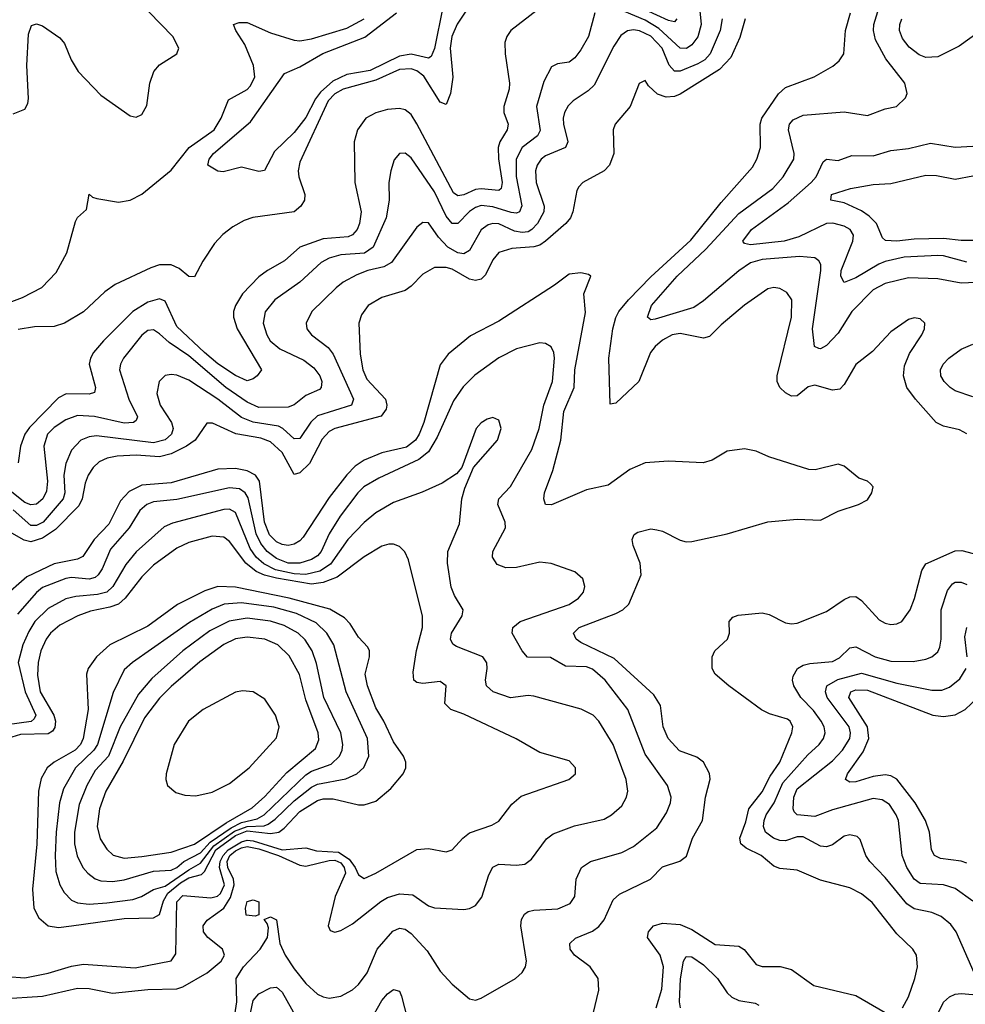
# Model space of a CAD drawing. Header units: inches. Extents: x 1308407 to 1441228, y 959628 to 1036311.
# Tile 493 of 656: x 1402492 to 1405724, y 991262 to 994627. Entities that reach past the tile are written whole.
import ezdxf

# ---------------------------------------------------------------- set-up
doc = ezdxf.new("R2010")
doc.units = ezdxf.units.IN
doc.header["$MEASUREMENT"] = 0
doc.layers.add('B4909', color=7, linetype='Continuous')

msp = doc.modelspace()

# ---------------------------------------------------------------- linework, layer by layer
at = {"layer": 'B4909', "color": 5}
for points, elevation in [([(1404737.9, 994630), (1404730, 994619.8), (1404710, 994624), (1404590, 994679.4)], 2720), ([(1404458.6, 994650), (1404436.9, 994570), (1404410, 994523.5), (1404390, 994497.1), (1404370, 994482), (1404330, 994476.1), (1404310, 994465.7), (1404284.4, 994415.6), (1404258.8, 994330), (1404271.5, 994248.5), (1404261.9, 994230), (1404209.6, 994190), (1404189.4, 994150), (1404189.5, 994090.5), (1404209.1, 993990.9), (1404200.2, 993970), (1404190, 993965.6), (1404171.9, 993968.1), (1404110, 993987.9), (1404070, 993991.8), (1404050, 993985.5), (1404030, 993971.8), (1403990, 993929.9), (1403970, 993930.4), (1403950, 993955.2), (1403910, 994038.3), (1403830, 994155.1), (1403810, 994171), (1403790, 994169.7), (1403772, 994148), (1403760.6, 994110), (1403754.6, 994070), (1403755.1, 994010), (1403744.6, 993950), (1403700.1, 993850), (1403670.5, 993829.5), (1403590, 993822.8), (1403550, 993811.6), (1403522.4, 993797.6), (1403450, 993730.5), (1403364.8, 993670), (1403331.1, 993628.9), (1403325.1, 993590), (1403336.8, 993550), (1403349, 993530), (1403381.9, 993501.9), (1403463, 993463), (1403497.2, 993437.2), (1403517.7, 993410), (1403524.8, 993390), (1403522.8, 993370), (1403516.6, 993363.4), (1403470, 993342.5), (1403430, 993310.6), (1403410, 993302.4), (1403310, 993301.8), (1403270, 993320.2), (1403197.1, 993370), (1403070, 993478.1), (1403003.6, 993523.6), (1402970, 993553.3), (1402950, 993566.8), (1402930, 993564.5), (1402910, 993549), (1402846.9, 993470), (1402836.6, 993450), (1402833.4, 993430), (1402864.9, 993330), (1402895, 993270), (1402890, 993257.4), (1402881.3, 993250), (1402850, 993248.1), (1402748.6, 993271.4), (1402690, 993274.8), (1402650, 993259.9), (1402610, 993233.5), (1402587.7, 993210), (1402574.5, 993170), (1402587.7, 993050), (1402584.5, 993015.5), (1402571.6, 992990), (1402550, 992971.2), (1402530, 992968.5), (1402510, 992977.2), (1402442.8, 993030)], 2740), ([(1402470, 994304.9), (1402510, 994320.9), (1402520, 994340), (1402522.7, 994357.3), (1402516.5, 994470), (1402522.5, 994577.5), (1402532.8, 994607.2), (1402550, 994612.9), (1402570, 994606.4), (1402630, 994564.7), (1402645.8, 994545.8), (1402668.8, 994490), (1402692.4, 994450), (1402770, 994369.3), (1402870, 994298), (1402890, 994293.7), (1402910, 994302.4), (1402926.7, 994333.3), (1402937.6, 994410), (1402951.2, 994450), (1402970, 994473.1), (1403029.7, 994510), (1403036.2, 994530), (1403015.9, 994570), (1402934.3, 994654.3)], 2720), ([(1404260.8, 994659.2), (1404171.4, 994590), (1404157.7, 994570), (1404150.8, 994549.2), (1404151.6, 994510), (1404166.7, 994410), (1404165, 994390), (1404147.2, 994330), (1404147.7, 994310), (1404161.4, 994270), (1404158.3, 994250), (1404133.6, 994210), (1404127.8, 994190), (1404128.7, 994151.3), (1404141.1, 994070), (1404138, 994050), (1404130, 994042.8), (1404070, 994049.4), (1404050, 994046.3), (1404010, 994028.1), (1403990, 994024.5), (1403975.4, 994035.4), (1403850, 994271.6), (1403830, 994302.8), (1403810, 994318.8), (1403790, 994323.1), (1403750, 994319.5), (1403710, 994308.2), (1403675.9, 994290), (1403646.5, 994250), (1403635.7, 994210), (1403637.3, 994070), (1403659, 993970), (1403654.1, 993930), (1403645.4, 993910), (1403630, 993891.9), (1403615.3, 993884.7), (1403530, 993878.4), (1403449.5, 993850), (1403397.5, 993802.5), (1403338.9, 993770), (1403310, 993748.6), (1403254.2, 993690), (1403229.6, 993650), (1403223.3, 993630), (1403223.1, 993610), (1403236.2, 993570), (1403318.3, 993430), (1403304.2, 993410), (1403290, 993399.8), (1403270, 993393.3), (1403230, 993410.4), (1403170, 993450.9), (1403124.1, 993490), (1403030, 993578.9), (1402990, 993665), (1402970, 993672.6), (1402930, 993661.8), (1402878.6, 993630), (1402778.8, 993530), (1402744.8, 993490), (1402733.9, 993470), (1402730.1, 993450), (1402751.9, 993370), (1402747.6, 993352.4), (1402730, 993347), (1402651.6, 993348.4), (1402625.4, 993334.6), (1402526.3, 993233.8), (1402510.1, 993210), (1402495.4, 993170), (1402487, 993113)], 2720), ([(1404026.5, 994670), (1403987.8, 994612.2), (1403968.9, 994570), (1403963.9, 994530), (1403972.9, 994430), (1403964.9, 994375.1), (1403950, 994337.6), (1403930, 994344.7), (1403873.5, 994433.5), (1403850, 994452.1), (1403830, 994458.5), (1403790, 994456.6), (1403710, 994420.2), (1403598.3, 994390), (1403570, 994373.5), (1403547, 994350), (1403450, 994139.8), (1403443.7, 994110), (1403446.2, 994090), (1403467.2, 994030), (1403466.1, 994010), (1403453.8, 993990), (1403430, 993969.9), (1403289.2, 993950.8), (1403259.4, 993940.6), (1403220.8, 993919.2), (1403186.9, 993893.1), (1403158.1, 993861.9), (1403118, 993802), (1403090, 993748.5), (1403070, 993749.2), (1403036.9, 993776.9), (1403010, 993789.4), (1402970, 993788.8), (1402940.7, 993779.3), (1402818.5, 993721.5), (1402783.6, 993696.4), (1402710, 993628.1), (1402645.7, 993590), (1402610, 993578.2), (1402542.8, 993577.2), (1402487.6, 993567.6)], 2680), ([(1403938.8, 994670), (1403910, 994528), (1403898.4, 994501.6), (1403890, 994495.3), (1403830, 994508.7), (1403790, 994502.5), (1403690, 994453.8), (1403610, 994439.8), (1403562.7, 994417.3), (1403520.2, 994379.8), (1403503.1, 994356.9), (1403470, 994292.4), (1403430, 994240.9), (1403363.6, 994176.4), (1403328.7, 994111.3), (1403310, 994107.6), (1403250, 994122.4), (1403187.3, 994107.3), (1403169.6, 994109.6), (1403135.3, 994130), (1403140.5, 994150), (1403155.1, 994170), (1403281.8, 994278.2), (1403397, 994443), (1403450, 994466.2), (1403528.8, 994511.3), (1403672.6, 994567.4), (1403780.3, 994650)], 2660), ([(1405730, 993211.4), (1405704.9, 993224.9), (1405650, 993238.1), (1405624.6, 993250), (1405553.6, 993330), (1405525, 993370), (1405513.2, 993410), (1405516.5, 993443.5), (1405533.3, 993486.7), (1405576.3, 993550), (1405585.1, 993570), (1405586.6, 993590), (1405570, 993604.5), (1405550, 993607.6), (1405530, 993602.4), (1405470, 993559.7), (1405406.8, 993493.2), (1405350, 993448.6), (1405310, 993379.7), (1405295.4, 993364.6), (1405270, 993360.9), (1405210, 993377.6), (1405187.8, 993372.2), (1405150, 993342), (1405130, 993340.6), (1405110, 993351.3), (1405090, 993369.8), (1405081.1, 993390), (1405081.8, 993410), (1405129.9, 993609.9), (1405131.3, 993670), (1405114.6, 993694.6), (1405090, 993708.7), (1405070, 993711.6), (1405050, 993706.8), (1404970, 993651.6), (1404890, 993584.1), (1404850, 993544), (1404830, 993538.4), (1404750, 993554.6), (1404722.8, 993550), (1404690, 993532.2), (1404664.1, 993510), (1404648.9, 993490), (1404608, 993390), (1404530, 993316.1), (1404510, 993313.2), (1404505.7, 993470), (1404519.6, 993570), (1404530, 993609.2), (1404540.5, 993630), (1404572.9, 993670), (1404650, 993748.1), (1404786.3, 993873.7), (1404890, 994002.5), (1404996.6, 994123.4), (1405012.2, 994150), (1405024.6, 994190), (1405022.8, 994270), (1405028.5, 994290), (1405086.1, 994373.9), (1405110, 994395.3), (1405208.1, 994431.9), (1405271.8, 994468.2), (1405293.6, 994486.4), (1405308.9, 994510), (1405314.8, 994590), (1405332, 994650)], 2780), ([(1404817.3, 994657.3), (1404821.8, 994610), (1404810, 994568.6), (1404790, 994540.9), (1404771.6, 994528.4), (1404750, 994529.1), (1404676.5, 994596.5), (1404630, 994625.6), (1404510, 994675.6)], 2740), ([(1405810, 993731.6), (1405710, 993726), (1405630, 993741.7), (1405530, 993744.3), (1405450, 993725.2), (1405410, 993704), (1405336.6, 993630), (1405290, 993556.2), (1405250, 993513.8), (1405230, 993501.8), (1405223.2, 993503.2), (1405209.1, 993510), (1405202.3, 993570), (1405231, 993770), (1405230.3, 993790.3), (1405223.2, 993803.2), (1405210, 993813), (1405157.7, 993817.7), (1405030, 993807.6), (1404990, 993796.3), (1404950, 993768.3), (1404830, 993665.9), (1404796.5, 993643.5), (1404663.9, 993603.9), (1404650, 993601.4), (1404638.3, 993610), (1404651.3, 993650), (1404740.1, 993750), (1404837.5, 993842.5), (1404950, 993964.8), (1405066.2, 994050), (1405102.4, 994090), (1405137.9, 994150), (1405139.9, 994170), (1405120.2, 994250), (1405123.8, 994270), (1405135.6, 994284.4), (1405170, 994300.4), (1405310, 994311.7), (1405390, 994299), (1405450, 994321.8), (1405489.7, 994330.3), (1405519.7, 994360.3), (1405525.4, 994374.6), (1405517.6, 994410), (1405452.9, 994492.9), (1405418, 994558), (1405410.4, 994590), (1405411.2, 994610), (1405425.2, 994654.8)], 2760), ([(1402428.7, 993650), (1402502, 993678), (1402568.2, 993711.8), (1402617.2, 993762.8), (1402653.2, 993830), (1402682.6, 993937.4), (1402690, 993950.4), (1402721.3, 993978.7), (1402729.7, 994030.3), (1402740.8, 994020.8), (1402756.4, 994016.4), (1402830, 994003.4), (1402870, 994010.1), (1402910, 994030.8), (1403010, 994112.5), (1403072.1, 994190), (1403156.7, 994250), (1403180.6, 994290), (1403206.6, 994353.4), (1403270, 994388.5), (1403280.3, 994399.7), (1403296, 994430), (1403291.4, 994470), (1403262.2, 994542.2), (1403230.8, 994590), (1403222.9, 994610), (1403242.4, 994617.6), (1403270, 994616.8), (1403350, 994581.9), (1403430, 994557.1), (1403450, 994555.2), (1403490, 994561.7), (1403610, 994598.2), (1403670, 994629.4)], 2680), ([(1404971.8, 994630), (1404953.8, 994566.2), (1404922.6, 994497.4), (1404883.8, 994456.2), (1404750, 994372), (1404730, 994364.5), (1404702.5, 994362.5), (1404671.9, 994371.9), (1404641.2, 994401.2), (1404630, 994419.3), (1404610, 994409.2), (1404579, 994330), (1404527.8, 994270), (1404520.8, 994250), (1404523.5, 994170), (1404508, 994130), (1404490, 994109.9), (1404417.4, 994070), (1404403.8, 994056.2), (1404396.8, 994043.2), (1404383.3, 993970), (1404375, 993950), (1404358.9, 993930), (1404289.1, 993870), (1404270, 993856.6), (1404250, 993850.5), (1404174.9, 993845.1), (1404130, 993831.3), (1404110, 993806.6), (1404084.9, 993755.1), (1404070, 993740.6), (1404050, 993736), (1404030, 993740.7), (1403970, 993774.5), (1403950, 993780.3), (1403910, 993780.2), (1403870, 993757.7), (1403830, 993715.8), (1403810, 993701.1), (1403730, 993677.6), (1403683.2, 993650), (1403661.2, 993618.8), (1403651, 993590), (1403656, 993484), (1403665.1, 993430), (1403678.4, 993398.4), (1403743.1, 993330), (1403747.5, 993310), (1403744.4, 993295.6), (1403727.9, 993272.1), (1403570, 993230.3), (1403550, 993219.7), (1403526.5, 993193.5), (1403483, 993110), (1403450, 993078.7), (1403430, 993072.4), (1403390, 993148), (1403350, 993184.7), (1403317, 993197), (1403231.6, 993211.6), (1403151.4, 993248.6), (1403132, 993248), (1403091.7, 993190), (1403062.7, 993170), (1403010, 993143.7), (1402970, 993133.4), (1402890, 993138.6), (1402825.2, 993134.8), (1402791.3, 993128.7), (1402764.1, 993115.9), (1402743.6, 993096.4), (1402727, 993070), (1402716.7, 993043.3), (1402706, 992990), (1402694.5, 992965.5), (1402615, 992885), (1402570, 992854.6), (1402530, 992842.5), (1402508.1, 992848.1), (1402450, 992881.6)], 2780), ([(1404893.7, 994630), (1404887.1, 994590), (1404852.1, 994510), (1404834.3, 994490), (1404810, 994475.6), (1404750, 994450.7), (1404730, 994451.3), (1404711.7, 994471.7), (1404687.9, 994530), (1404650, 994570.7), (1404611.1, 994588.9), (1404590, 994591.8), (1404570, 994588.3), (1404547.4, 994572.6), (1404523.6, 994536.4), (1404456.3, 994403.7), (1404435.8, 994384.2), (1404384, 994350), (1404367.3, 994332.7), (1404354.8, 994310), (1404349.7, 994290), (1404350.6, 994270), (1404365.5, 994210), (1404357.5, 994190), (1404290, 994161.7), (1404274.3, 994150), (1404261.3, 994130), (1404255.8, 994110), (1404257.2, 994070), (1404284.6, 993990), (1404284.1, 993970), (1404262.4, 993930), (1404243.3, 993910), (1404230, 993902.5), (1404210, 993899.2), (1404184, 993904), (1404130, 993929.2), (1404110, 993930.9), (1404093.9, 993926.1), (1404070, 993909.3), (1404030, 993838.3), (1404010, 993826.7), (1403990, 993829.9), (1403955.4, 993850), (1403923.7, 993883.8), (1403890, 993932.2), (1403870, 993934.4), (1403850, 993918.2), (1403763, 993797), (1403737.5, 993782.5), (1403682.6, 993770), (1403644.8, 993755.2), (1403598.2, 993730), (1403574.2, 993710), (1403491, 993630), (1403472.1, 993590), (1403474.2, 993570), (1403489.2, 993550), (1403547, 993507), (1403564.3, 993484.3), (1403633.7, 993330), (1403626.8, 993310), (1403510, 993273.5), (1403488, 993252), (1403450, 993195.2), (1403430, 993194), (1403391.5, 993230), (1403377.5, 993237.5), (1403290, 993251.8), (1403250, 993267.2), (1403170, 993329.9), (1403070, 993394.8), (1403030, 993412.3), (1403010, 993414.9), (1402990, 993410.7), (1402969.6, 993390.4), (1402961.1, 993350), (1402972.8, 993310), (1403011.1, 993250), (1403017.4, 993230), (1403011.1, 993210), (1402990, 993191.3), (1402950, 993181.1), (1402755.2, 993204.8), (1402730, 993201.9), (1402701, 993190), (1402670, 993156.2), (1402650.5, 993110), (1402643.6, 993070), (1402647.2, 993010), (1402640.9, 992990), (1402572.5, 992910), (1402550, 992898), (1402530, 992898.4), (1402470, 992951.9)], 2760), ([(1405796.7, 994603.3), (1405703.3, 994536.7), (1405630, 994500.4), (1405590, 994498), (1405567.2, 994507.2), (1405532.7, 994532.7), (1405510, 994563.2), (1405499.5, 994590), (1405500.4, 994610), (1405507.9, 994630)], 2740), ([(1405730, 993797.9), (1405650, 993820.1), (1405630, 993821.2), (1405515, 993815), (1405450, 993800.1), (1405428.4, 993791.6), (1405350, 993744.7), (1405310, 993729), (1405299, 993750), (1405300.6, 993770), (1405339.9, 993870), (1405342.8, 993890), (1405331.4, 993910), (1405310, 993921.5), (1405271.8, 993931.8), (1405250, 993930.9), (1405155, 993885), (1405104.9, 993870), (1404990, 993857.9), (1404970, 993861.8), (1404963.9, 993870), (1404993.7, 993910), (1405119.5, 994000.5), (1405197.4, 994070), (1405215.1, 994090), (1405238.5, 994141.5), (1405249.9, 994150.1), (1405290, 994145.7), (1405336.7, 994163.3), (1405410, 994162), (1405470, 994180.1), (1405530, 994186.8), (1405605.1, 994205.1), (1405690, 994190.8), (1405750, 994194.6)], 2740), ([(1405810, 993871.8), (1405710, 993872.4), (1405650, 993878.9), (1405550, 993877), (1405489.9, 993869.9), (1405451.9, 993871.9), (1405441.9, 993881.9), (1405420.6, 993930), (1405395.6, 993955.6), (1405370, 993973.8), (1405310, 994001.4), (1405264.5, 994010), (1405266.8, 994030), (1405332, 994050), (1405410, 994063.8), (1405470, 994066.8), (1405590, 994095.7), (1405625.9, 994094.1), (1405690, 994082.3), (1405810, 994105)], 2720), ([(1404452.9, 991230), (1404471.4, 991310), (1404469, 991350), (1404442.6, 991390), (1404389.2, 991430), (1404374.3, 991450), (1404372.5, 991470), (1404392.3, 991487.7), (1404450, 991512.2), (1404472, 991528), (1404490, 991550.2), (1404521.2, 991618.8), (1404541.9, 991638.1), (1404647.9, 991690), (1404690, 991731.6), (1404748.9, 991751.1), (1404771.8, 991768.2), (1404792.2, 991830), (1404826.5, 991890), (1404836.9, 991970), (1404851.8, 992031.8), (1404850.4, 992050.4), (1404829.8, 992090), (1404806.7, 992106.7), (1404748.1, 992128.1), (1404708.6, 992170), (1404691.6, 992210), (1404682.9, 992282.9), (1404660.1, 992320.1), (1404524.1, 992444.1), (1404410, 992499), (1404394.2, 992510), (1404385.6, 992530), (1404405, 992550), (1404530, 992597.7), (1404554.2, 992610), (1404574.7, 992630), (1404616.1, 992730), (1404613.1, 992770), (1404588.9, 992830), (1404585.3, 992850), (1404592.9, 992867.1), (1404604.6, 992875.4), (1404650, 992886.4), (1404670, 992883.8), (1404690, 992878.4), (1404750, 992848.5), (1404770, 992842.9), (1404790, 992843.5), (1404910.6, 992869.4), (1405050, 992911.3), (1405150, 992920.2), (1405230, 992917), (1405290, 992947.2), (1405359, 992970), (1405390, 992986), (1405404.5, 993010), (1405409.4, 993030), (1405400.5, 993040.5), (1405389.6, 993049.6), (1405360.3, 993060.3), (1405310, 993101), (1405290, 993107.4), (1405211.2, 993088.8), (1405190, 993089.8), (1405053.3, 993133.3), (1405010, 993152.4), (1404970, 993160.3), (1404910, 993152.3), (1404858.7, 993121.3), (1404828, 993112), (1404710, 993118), (1404630, 993113), (1404578, 993090), (1404503.7, 993036.3), (1404430, 993020.2), (1404310, 992968.4), (1404289.9, 992969.9), (1404283.7, 992990), (1404285.9, 993010), (1404314.2, 993085.8), (1404342.5, 993190), (1404352.3, 993287.7), (1404387.2, 993370), (1404390.3, 993430.3), (1404426.4, 993626.4), (1404421.1, 993690), (1404444.5, 993750), (1404436.1, 993756.1), (1404410, 993761.8), (1404370, 993757.7), (1404320.2, 993719.8), (1404130, 993596.6), (1404033.6, 993546.4), (1403956.7, 993483.3), (1403930, 993447.8), (1403873.5, 993250), (1403858.1, 993210), (1403845.2, 993190), (1403814.2, 993165.8), (1403730, 993146.2), (1403670, 993121.1), (1403639.4, 993100.6), (1403610, 993071), (1403550, 992993.8), (1403461.6, 992858.4), (1403450, 992845.7), (1403430, 992834.6), (1403410, 992829.9), (1403390, 992832.9), (1403370, 992842.9), (1403346.6, 992866.6), (1403328.6, 992910), (1403311.7, 993050), (1403298.3, 993070), (1403270, 993085), (1403230, 993092.8), (1403170, 993090.6), (1403010, 993043.7), (1402910, 993036.5), (1402866, 993014), (1402836.8, 992983.2), (1402797.3, 992902.7), (1402746.5, 992850), (1402707.8, 992792.2), (1402690, 992783.4), (1402610, 992766.8), (1402517.3, 992722.7), (1402433.8, 992650)], 2820), ([(1403222.1, 991190), (1403234.5, 991270), (1403232.4, 991350), (1403257.6, 991390), (1403314.7, 991450), (1403339.7, 991490), (1403343.2, 991523.2), (1403338.6, 991538.6), (1403328, 991552), (1403350, 991561), (1403370, 991551), (1403381.6, 991470), (1403400.1, 991430), (1403430, 991383.5), (1403470, 991333.4), (1403510, 991296.8), (1403530, 991287), (1403550, 991282.5), (1403590, 991290.2), (1403630, 991311.8), (1403650, 991329.3), (1403679.9, 991370), (1403714.1, 991450), (1403767.9, 991512.1), (1403790, 991522.2), (1403810, 991519.3), (1403830, 991504.2), (1403884.7, 991444.7), (1403930, 991374.9), (1403970, 991330.3), (1404030, 991280.7), (1404050, 991276.3), (1404070, 991283), (1404187, 991350), (1404209.7, 991370.3), (1404220.7, 991390), (1404224.7, 991410), (1404205.2, 991530), (1404207.7, 991552.3), (1404217.7, 991570), (1404230, 991578.8), (1404250, 991584), (1404332.1, 991587.9), (1404373.6, 991606.4), (1404389.8, 991630), (1404394, 991690), (1404412.1, 991730), (1404443.6, 991750), (1404550, 991780.5), (1404590, 991800.9), (1404670, 991865.6), (1404703.6, 991916.4), (1404716.5, 991950), (1404719.1, 991970), (1404706.8, 992010), (1404630, 992117.1), (1404570.5, 992270), (1404493.1, 992370), (1404450, 992407.6), (1404430, 992415.8), (1404357.4, 992417.4), (1404306.7, 992446.7), (1404228.4, 992448.4), (1404210, 992469.7), (1404175.8, 992530), (1404178, 992550), (1404202.6, 992570), (1404370, 992628.7), (1404402.6, 992650), (1404419.1, 992670), (1404424, 992690), (1404416.6, 992716.6), (1404390, 992740.5), (1404309, 992769), (1404270, 992772.8), (1404190, 992754.4), (1404153.6, 992753.6), (1404124.6, 992764.6), (1404108.6, 992790), (1404109.8, 992810), (1404152.3, 992890), (1404151.7, 992910), (1404126.3, 992970), (1404129.8, 992990), (1404170, 993031.3), (1404242.4, 993157.6), (1404267.9, 993230), (1404284, 993310), (1404312.9, 993390), (1404320.5, 993470), (1404318.2, 993490), (1404309, 993509), (1404290, 993519.8), (1404270, 993522.4), (1404190, 993502), (1404130, 993471.9), (1404048.3, 993411.7), (1404008.1, 993371.9), (1403975.5, 993324.5), (1403919.4, 993200.6), (1403889.8, 993150.2), (1403856.5, 993123.5), (1403719.5, 993060.5), (1403668.9, 993030), (1403648.1, 993010), (1403587.6, 992930), (1403550.5, 992869.5), (1403522.5, 992810), (1403510, 992794.6), (1403490, 992781.9), (1403450.4, 992769.6), (1403410, 992769.6), (1403370, 992785.3), (1403338, 992810), (1403316.7, 992836.7), (1403300.6, 992870), (1403273.4, 992993.4), (1403263.2, 993010), (1403244, 993024), (1403210, 993026.9), (1403030, 992987.2), (1402950, 992979.1), (1402926.4, 992970), (1402903.1, 992950), (1402867, 992890), (1402802.4, 992817.6), (1402774.8, 992750), (1402761, 992730), (1402750, 992720.9), (1402730, 992715), (1402670, 992720.3), (1402650, 992717.6), (1402570, 992686.2), (1402550, 992669.9), (1402484.8, 992595.2)], 2840), ([(1405750, 993338), (1405690, 993358.7), (1405672.1, 993370), (1405652.3, 993390), (1405641.3, 993410), (1405639.9, 993430), (1405648.5, 993450), (1405667.7, 993470), (1405710, 993500.4), (1405750, 993518.1)], 2760), ([(1402430, 991280.8), (1402570, 991289.4), (1402690, 991317.6), (1402730, 991316), (1402810, 991299.9), (1402930, 991312.8), (1403030, 991315.3), (1403050, 991321.7), (1403132.8, 991370), (1403180.5, 991410), (1403192.2, 991430), (1403185.7, 991450), (1403135.7, 991490), (1403121, 991510), (1403119.8, 991530), (1403132.7, 991550), (1403190, 991590.1), (1403213.4, 991626.6), (1403225.5, 991670), (1403222.9, 991690), (1403203.4, 991730), (1403202, 991750), (1403210.9, 991770), (1403230, 991786.9), (1403250, 991797), (1403270, 991800.9), (1403310, 991793), (1403377.3, 991770), (1403450, 991737.8), (1403470, 991733.7), (1403550, 991753.4), (1403570, 991754.4), (1403590, 991745.8), (1403601.5, 991730), (1403606, 991710), (1403571.1, 991630), (1403546.2, 991530), (1403554, 991514), (1403570, 991509.1), (1403590, 991514), (1403630, 991536.8), (1403726.2, 991613.8), (1403750, 991627.3), (1403790, 991639.8), (1403836.3, 991636.3), (1403890, 991598.9), (1403910, 991591.8), (1404010, 991586.4), (1404030, 991589.1), (1404050, 991600.2), (1404072.2, 991627.8), (1404095.9, 991704.1), (1404110, 991731.1), (1404130, 991740.5), (1404190, 991737.1), (1404218.5, 991741.5), (1404242.1, 991757.9), (1404292.9, 991827.1), (1404315.8, 991844.2), (1404388.3, 991871.7), (1404490, 991895.1), (1404515.3, 991910), (1404550, 991940.8), (1404566.8, 991970), (1404570.6, 991990), (1404564.7, 992030), (1404521.2, 992150), (1404472, 992230), (1404452.8, 992250), (1404411.1, 992271.1), (1404250, 992315.4), (1404230, 992317), (1404170, 992309.3), (1404111.1, 992330), (1404088.2, 992350), (1404084.7, 992370), (1404090.5, 992410), (1404088.5, 992428.5), (1404075, 992450), (1403985.2, 992485.2), (1403973.3, 992493.3), (1403964.6, 992510), (1403968.4, 992530), (1404004.2, 992590), (1404008.1, 992610), (1403978.8, 992658.8), (1403967.6, 992687.6), (1403954.1, 992770), (1403956.1, 992810), (1403995.6, 992904.4), (1404003.4, 992990), (1404013.9, 993026.1), (1404043.5, 993096.5), (1404125.7, 993190), (1404138.5, 993230), (1404130, 993258), (1404110, 993267.6), (1404090, 993261.3), (1404070, 993249.6), (1404052.4, 993230), (1404003.4, 993096.6), (1403985.2, 993074.8), (1403936.7, 993043.3), (1403867.6, 993012.4), (1403770, 992977), (1403710, 992941.2), (1403670, 992908.1), (1403614.5, 992850), (1403554.3, 992765.7), (1403518.3, 992741.7), (1403470, 992730.5), (1403430, 992732.9), (1403367.2, 992747.2), (1403326.9, 992766.9), (1403300.9, 992790), (1403280.2, 992820.2), (1403230, 992943.2), (1403210, 992953.7), (1403190, 992953.3), (1403014.2, 992905.8), (1402985.9, 992894.1), (1402890, 992808.7), (1402855, 992765), (1402810.4, 992689.6), (1402790, 992671), (1402758, 992662), (1402684.7, 992655.3), (1402650, 992647.3), (1402590, 992614.2), (1402544.2, 992570), (1402523.5, 992536.5), (1402502.8, 992490), (1402487.5, 992430), (1402511.5, 992330), (1402547.9, 992250), (1402542.2, 992237.8), (1402531.3, 992228.6), (1402450, 992217.4)], 2860), ([(1402450, 991357.4), (1402510, 991352.9), (1402590, 991367.9), (1402670, 991392.7), (1402710, 991399.7), (1402887.2, 991387.2), (1403010, 991410.1), (1403026, 991434), (1403030, 991612.3), (1403050, 991634), (1403146.2, 991626.3), (1403168, 991632), (1403179.1, 991640.9), (1403192.5, 991670), (1403175.5, 991730), (1403177.7, 991750), (1403187.3, 991770), (1403205.3, 991790), (1403250, 991817.6), (1403270, 991823), (1403290, 991821), (1403390, 991790.1), (1403470, 991797), (1403506.6, 991786.6), (1403582.1, 991782.1), (1403618.4, 991758.4), (1403638.6, 991730), (1403650, 991704.2), (1403670, 991691.7), (1403710, 991710.1), (1403850, 991790.9), (1403890, 991795), (1403950, 991782.7), (1403970, 991790.2), (1404007, 991830), (1404030, 991847.8), (1404105.7, 991874.3), (1404130, 991888.1), (1404174.1, 991945.9), (1404206.7, 991973.3), (1404369.2, 992030), (1404391.8, 992050), (1404391.6, 992070), (1404370, 992093.6), (1404270, 992122.3), (1404189.3, 992169.3), (1404010, 992254.1), (1403966.3, 992270), (1403945.5, 992290), (1403949.7, 992350), (1403930, 992365.6), (1403870, 992358), (1403850, 992361.4), (1403839.8, 992370), (1403836.7, 992396.6), (1403848.9, 992471.1), (1403868.7, 992550), (1403869, 992589), (1403821.5, 992781.5), (1403808.6, 992808.6), (1403790, 992826.6), (1403770, 992834), (1403754.3, 992834.3), (1403730, 992827.7), (1403670, 992791.6), (1403577.7, 992722.3), (1403530, 992703.1), (1403490, 992697.7), (1403370, 992718.3), (1403328.8, 992728.8), (1403301.1, 992741.1), (1403264.9, 992770), (1403210, 992843.6), (1403190, 992858.5), (1403150, 992862.2), (1403070, 992840.8), (1403030, 992821.1), (1402950, 992763.2), (1402910, 992722.6), (1402852.7, 992650), (1402830.1, 992630), (1402800.8, 992619.2), (1402734.3, 992605.7), (1402691, 992590), (1402630, 992557.3), (1402597.8, 992530), (1402582.7, 992510), (1402564.5, 992470), (1402555.2, 992430), (1402553.2, 992386.8), (1402562.8, 992330), (1402609.1, 992250), (1402614.7, 992230), (1402612.5, 992207.5), (1402604.5, 992195.5), (1402590, 992186.7), (1402495.7, 992184.3), (1402450.7, 992170)], 2880), ([(1405510, 991250.5), (1405530, 991288), (1405551.7, 991350), (1405560.9, 991390), (1405557.2, 991430), (1405544.7, 991450), (1405490, 991503.1), (1405406.5, 991610), (1405370, 991639.5), (1405330, 991659.5), (1405230, 991686.4), (1405150, 991719.9), (1405090, 991725.8), (1405070, 991733.8), (1405026.2, 991770), (1404975.1, 991795.1), (1404957.3, 991810), (1404954.2, 991830), (1404974.8, 991885.2), (1404984.4, 991930), (1405030, 991987.7), (1405057.9, 992042.1), (1405090.8, 992090), (1405131.8, 992190), (1405134.4, 992210), (1405125.7, 992230), (1405116.6, 992236.6), (1405054.6, 992254.5), (1405028.2, 992268.2), (1404915.6, 992350), (1404870, 992389.8), (1404859.2, 992410), (1404859.7, 992450), (1404868.4, 992470), (1404912, 992510), (1404918.8, 992530), (1404917.6, 992570), (1404930, 992584.9), (1404948.4, 992591.6), (1405030, 992599.6), (1405053.8, 992593.8), (1405110, 992565.9), (1405130, 992562), (1405150, 992564.8), (1405250, 992603.9), (1405310, 992645.9), (1405330, 992655), (1405350, 992655.5), (1405370, 992642.4), (1405430, 992576.1), (1405450, 992564.7), (1405470, 992560.2), (1405490, 992562), (1405507, 992570), (1405535.7, 992610), (1405550.8, 992649.2), (1405575.4, 992744.6), (1405590, 992767.6), (1405690, 992811.6), (1405712.5, 992812.4), (1405790, 992792.7)], 2780), ([(1405754.2, 991370), (1405692.8, 991510), (1405674.5, 991534.5), (1405642, 991562), (1405610, 991575.4), (1405550, 991587.8), (1405524.9, 991604.9), (1405450, 991695.5), (1405397.7, 991750), (1405383.9, 991770), (1405364.7, 991824.7), (1405355.2, 991835.2), (1405330, 991841.1), (1405310, 991836.2), (1405270, 991807), (1405250, 991799.9), (1405230, 991802.9), (1405170, 991834.5), (1405150, 991834.8), (1405110, 991821), (1405090, 991821.6), (1405069.1, 991830), (1405041.9, 991850), (1405034.9, 991870), (1405036.7, 991890), (1405043.8, 991910), (1405070.9, 991950), (1405101.2, 992018.7), (1405185.8, 992114.2), (1405224.9, 992150), (1405239.9, 992170), (1405245, 992190), (1405241.5, 992210), (1405231.6, 992230), (1405205.7, 992265.7), (1405162.6, 992310), (1405138.6, 992350), (1405134.2, 992370), (1405136.4, 992383.6), (1405150.6, 992409.4), (1405170, 992420.7), (1405193.3, 992426.7), (1405270, 992433.3), (1405294.4, 992445.6), (1405330, 992480.6), (1405350, 992483.7), (1405416.5, 992450), (1405470, 992435.1), (1405546, 992434), (1405590, 992441.4), (1405610, 992449.4), (1405630, 992466.2), (1405637.3, 992482.7), (1405641.4, 992510), (1405642.1, 992610), (1405663.3, 992676.7), (1405681.1, 992698.9), (1405690, 992704.6), (1405710, 992704.7), (1405730, 992696.8)], 2760), ([(1405731.1, 992450), (1405722.5, 992517.5), (1405730, 992550.2)], 2740), ([(1405750, 991614.7), (1405690, 991657.5), (1405650, 991669.9), (1405570, 991675.4), (1405550, 991689.3), (1405524, 991730), (1405508.3, 991770), (1405495.5, 991890), (1405488.4, 991910), (1405465, 991945), (1405440.7, 991960.7), (1405410, 991965.5), (1405270, 991926.1), (1405210, 991903.5), (1405149.6, 991909.6), (1405140, 991920), (1405135.6, 991930), (1405137.9, 991970), (1405150, 991998.8), (1405270, 992094), (1405304.1, 992130), (1405329.5, 992170), (1405332.5, 992190), (1405327.3, 992210), (1405252.1, 992310), (1405246.7, 992330), (1405251.5, 992350), (1405288.3, 992371.7), (1405370, 992393.3), (1405490, 992359.9), (1405610, 992335.3), (1405643.9, 992336.1), (1405670, 992345.5), (1405706, 992374), (1405727.8, 992410)], 2740), ([(1405730, 991744.1), (1405710, 991750.8), (1405640.1, 991760.1), (1405619.4, 991770), (1405608.7, 991790), (1405602.4, 991850), (1405588.9, 991890), (1405553.2, 991950), (1405490, 992030.9), (1405470, 992043.1), (1405450, 992046.8), (1405410, 992040.9), (1405350, 992022.3), (1405330, 992021.2), (1405315.3, 992030), (1405321.4, 992050), (1405375.2, 992124.8), (1405394.7, 992170), (1405390.1, 992210.1), (1405326.6, 992310), (1405333.2, 992330), (1405350, 992336.7), (1405390, 992335.5), (1405613.4, 992250), (1405650, 992245.2), (1405690, 992251.7), (1405723.7, 992270), (1405766.9, 992310)], 2720), ([(1404667.7, 991250), (1404686.6, 991313.4), (1404693.4, 991390), (1404681.7, 991430), (1404638.2, 991490), (1404641.6, 991510), (1404658.9, 991530), (1404690, 991539.6), (1404750, 991535.3), (1404790, 991517.8), (1404870, 991466.7), (1404950, 991461.2), (1404969, 991449), (1405010, 991398.6), (1405030, 991391.2), (1405091.2, 991391.2), (1405130, 991380.9), (1405206.7, 991326.7), (1405350, 991292.6), (1405450, 991233.7)], 2780), ([(1404751, 991250), (1404747.5, 991270), (1404750.9, 991349.1), (1404761.1, 991410), (1404770, 991425.2), (1404790, 991423.9), (1404830, 991396.8), (1404877.9, 991350), (1404910, 991301.2), (1404926.4, 991286.4), (1404950, 991275), (1405005.8, 991265.8), (1405019.2, 991259.2)], 2760), ([(1403277.1, 991210), (1403290, 991275.3), (1403310, 991298), (1403350, 991317.8), (1403370, 991320.7), (1403390, 991303.6), (1403437.9, 991217.9)], 2820), ([(1403690, 991204.6), (1403730, 991274.7), (1403750, 991298.2), (1403770, 991312.4), (1403790, 991306.4), (1403797.8, 991290), (1403828.3, 991170)], 2820), ([(1405630.3, 991229.7), (1405650, 991269.3), (1405670, 991287.4), (1405690, 991296.3), (1405710, 991299.3), (1405750, 991295.5)], 2760)]:
    msp.add_lwpolyline(points, dxfattribs=dict(at, elevation=elevation))
for points, elevation in [([(1403170, 992689.6), (1403124.8, 992675.2), (1403031.8, 992628.2), (1402930, 992554.5), (1402800.2, 992490), (1402754.8, 992450), (1402726.4, 992410), (1402720.7, 992390), (1402726.6, 992270), (1402709.8, 992170), (1402700.1, 992150), (1402682.2, 992130), (1402610.7, 992090), (1402586.4, 992070), (1402566.3, 992033.7), (1402556.8, 991990), (1402550.9, 991809.1), (1402536, 991656), (1402540.8, 991590), (1402557.6, 991557.6), (1402589.7, 991529.7), (1402624.6, 991524.6), (1402670, 991529.7), (1402850, 991555.2), (1402950, 991557.5), (1402970, 991568.4), (1402983.9, 991616.1), (1402998.7, 991641.3), (1403042.3, 991677.7), (1403070, 991694.5), (1403114.1, 991705.9), (1403124.5, 991715.5), (1403163.1, 991790), (1403230, 991839.3), (1403270, 991855.2), (1403350, 991845.5), (1403377.9, 991850), (1403396.3, 991863.7), (1403450, 991920.8), (1403510, 991958.4), (1403530, 991964.4), (1403564.2, 991964.2), (1403650, 991944.1), (1403670, 991943.3), (1403710, 991956.8), (1403760.7, 991999.3), (1403802.8, 992050), (1403811.8, 992070), (1403812.5, 992090), (1403804.2, 992110), (1403770, 992158.5), (1403736.9, 992230), (1403710, 992274.9), (1403681.3, 992350), (1403673.5, 992390), (1403687.8, 992450), (1403688.1, 992470), (1403682.7, 992482.7), (1403650, 992516.8), (1403621.9, 992561.9), (1403602.9, 992582.9), (1403552.4, 992612.4), (1403413.7, 992650), (1403230, 992687.3)], 2920), ([(1403250, 992634.3), (1403190.8, 992629.2), (1403150, 992612.1), (1403072.7, 992567.3), (1402877.7, 992430), (1402850, 992404.8), (1402812, 992328), (1402758.6, 992150), (1402745.3, 992130), (1402683, 992070), (1402642.1, 991997.9), (1402628.7, 991950), (1402616.7, 991850), (1402613.1, 991770), (1402616.2, 991716.2), (1402629.6, 991670), (1402644.4, 991644.4), (1402670, 991617.9), (1402690, 991608.7), (1402730, 991603.7), (1402790, 991608.5), (1402879.5, 991620.5), (1402909.2, 991630.8), (1402950, 991654.5), (1402990, 991665.9), (1403070, 991722.1), (1403110, 991743.9), (1403155.9, 991804.1), (1403226.6, 991853.4), (1403270, 991870.1), (1403327.5, 991872.5), (1403342.2, 991877.8), (1403365.5, 991894.5), (1403430, 991957.2), (1403490, 992004.6), (1403510, 992014.2), (1403607.4, 992032.6), (1403644.4, 992050), (1403668.7, 992071.3), (1403685.2, 992110), (1403681.2, 992170), (1403608.1, 992330), (1403566.1, 992490), (1403541.6, 992530), (1403505.6, 992565.6), (1403438.1, 992598.1), (1403361, 992619)], 2940), ([(1403270, 992581.2), (1403208.7, 992571.3), (1403142, 992538), (1403049.6, 992470), (1402944.1, 992375.9), (1402898.2, 992321.8), (1402836.3, 992210), (1402795.4, 992110), (1402750, 992060.7), (1402721.8, 992010), (1402695.4, 991944.6), (1402679.6, 991850), (1402679.7, 991810), (1402689.4, 991769.4), (1402708.3, 991730), (1402724.8, 991710), (1402750.5, 991690.5), (1402770, 991683.7), (1402810, 991681.2), (1402850, 991687.6), (1402950, 991716.5), (1403010, 991720.9), (1403030, 991730.1), (1403053.7, 991750), (1403110, 991779.1), (1403143.5, 991816.5), (1403214.8, 991865.2), (1403250, 991883), (1403303.9, 991896.1), (1403328.1, 991910), (1403470, 992045.7), (1403490, 992059.2), (1403557.1, 992082.9), (1403585.9, 992110), (1403594.5, 992130), (1403596.9, 992150), (1403589.9, 992190), (1403532.1, 992310), (1403506.4, 992426.4), (1403492.5, 992470), (1403467.8, 992507.8), (1403444.6, 992530), (1403396.8, 992556.8), (1403350, 992571.9)], 2960), ([(1403270, 992516.8), (1403230, 992510.7), (1403190, 992492), (1403107.6, 992432.4), (1403010, 992347.7), (1402970, 992308), (1402918.5, 992241.5), (1402846.5, 992093.5), (1402786.4, 991990), (1402765.5, 991930), (1402757.4, 991870), (1402767.2, 991827.2), (1402790, 991792.7), (1402812.1, 991772.1), (1402850, 991761.5), (1402910, 991767.7), (1403010, 991782), (1403090, 991809), (1403197.9, 991882.1), (1403287, 991933), (1403330, 991972.5), (1403405.5, 992054.5), (1403503.9, 992136.1), (1403514.7, 992165.3), (1403512.5, 992190), (1403470, 992302.2), (1403448.9, 992388.9), (1403413.4, 992453.4), (1403375.2, 992490), (1403329.9, 992509.9)], 2980), ([(1403253.4, 992333.4), (1403230, 992328.9), (1403119.5, 992270), (1403069.6, 992230), (1403019.9, 992150), (1402992.7, 992050), (1402991.8, 992030), (1402997.6, 992010), (1403026.2, 991986.2), (1403056.7, 991976.7), (1403094.4, 991974.4), (1403150, 991986.8), (1403210, 992016.9), (1403276.9, 992070), (1403370, 992172.2), (1403378.8, 992210), (1403366.6, 992250), (1403330, 992305.2), (1403290, 992329.9)], 3020), ([(1403297.3, 991562.7), (1403267, 991567), (1403263.9, 991590), (1403270, 991613.4), (1403290, 991619.1), (1403310, 991612), (1403310, 991568)], 2840)]:
    msp.add_lwpolyline(points, close=True, dxfattribs=dict(at, elevation=elevation))

doc.saveas('drawing.dxf')
